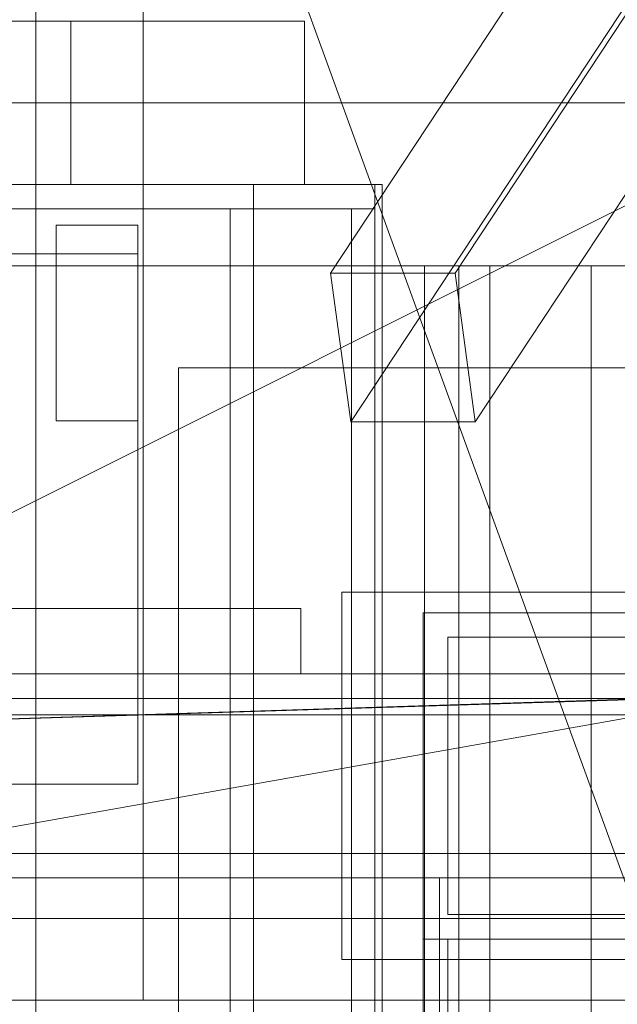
# Model space of a CAD drawing. Header units: millimetres. Extents: x -1970 to 61924, y -58230 to 6847.
# Tile 559 of 656: x 24351 to 24424, y -17791 to -17670. Entities that reach past the tile are written whole.
import ezdxf

# ---------------------------------------------------------------- set-up
doc = ezdxf.new("R2010")
doc.units = ezdxf.units.MM
for name, color, linetype, lineweight in [('COTAS_P', 1, 'Continuous', 0), ('superior_briquetadora', 7, 'Continuous', 0), ('superior_C02', 7, 'Continuous', 0), ('superior_C05', 7, 'Continuous', 0)]:
    doc.layers.add(name, color=color, linetype=linetype, lineweight=lineweight)
doc.dimstyles.new('R19_100', dxfattribs={"dimtxt": 250, "dimasz": 150, "dimexe": 150, "dimexo": 80, "dimgap": 100, "dimtad": 1, "dimtih": 1, "dimtoh": 1, "dimdsep": 46, "dimcen": 0.09, "dimadec": 0, "dimazin": 0, "dimtfac": 1, "dimtdec": 4, "dimtofl": 0, "dimtmove": 0, "dimatfit": 3, "dimfxl": 1, "dimtolj": 1, "dimtzin": 0, "dimarcsym": 0})

# ---------------------------------------------------------------- blocks, each defined once
blk = doc.blocks.new('DIM_R26_29')
at = {"layer": 'COTAS_P'}
for p, q in [((24250.07, -17080), (24400.07, -17035)), ((26750.07, -17080), (26600.07, -17035)), ((24250.07, -17980), (24250.07, -17080)), ((24250.07, -17080), (26750.07, -17080)), ((24250.07, -17080), (24400.07, -17125)), ((26750.07, -17080), (26600.07, -17125)), ((26750.07, -17980), (26750.07, -17080))]:
    blk.add_line(p, q, dxfattribs=at)
blk.add_text('2500 P', height=250, dxfattribs=at).set_placement((25500.07, -16980))

msp = doc.modelspace()

# ---------------------------------------------------------------- linework, layer by layer
at = {"layer": 'superior_briquetadora'}
for p, q in [((24352.567, -17250), (24352.567, -17800)), ((24365.729, -17790), (24365.729, -17548)), ((25470.067, -17570), (24230.067, -17790)), ((24230.067, -17790), (24670.067, -17570)), ((24350.067, -17570), (24430.067, -17790)), ((25950.067, -17680), (23750.067, -17680)), ((24150.067, -17680), (25950.067, -17680)), ((24150.067, -17680), (25800.067, -17680)), ((25830.067, -17790), (23870.067, -17790)), ((23954.067, -17790), (25456.734, -17790)), ((24230.067, -17790), (24670.067, -17790)), ((24230.067, -17790), (25470.067, -17790)), ((24230.067, -17790), (25456.734, -17790)), ((24351.118, -17790), (24348.621, -17790)), ((24354.955, -17790), (24349.804, -17790)), ((24350.067, -17790), (24629.579, -17790)), ((24628.488, -17790), (24350.067, -17790)), ((24350.067, -17790), (24670.067, -17790)), ((24634.558, -17790), (24350.067, -17790)), ((24430.067, -17790), (24350.067, -17790)), ((24632.629, -17790), (24350.067, -17790)), ((24630.964, -17790), (24350.067, -17790)), ((24354.727, -17790), (24351.118, -17790)), ((24358.732, -17790), (24354.727, -17790)), ((24363.345, -17790), (24354.955, -17790)), ((24362.341, -17790), (24358.732, -17790)), ((24364.838, -17790), (24362.341, -17790)), ((24374.689, -17790), (24363.345, -17790)), ((24365.729, -17790), (24364.838, -17790)), ((24388.599, -17790), (24374.689, -17790)), ((24404.602, -17790), (24388.599, -17790)), ((24422.154, -17790), (24404.602, -17790)), ((24440.656, -17790), (24422.154, -17790))]:
    msp.add_line(p, q, dxfattribs=at)
at = {"layer": 'superior_C02'}
for p, q in [((24481.114, -17560.886), (24388.718, -17700.886)), ((24403.991, -17700.886), (24496.387, -17560.886)), ((24483.568, -17579.114), (24391.172, -17719.114)), ((24498.841, -17579.114), (24406.445, -17719.114)), ((24356.858, -17670), (24315.131, -17670)), ((24385.495, -17670), (24343.767, -17670)), ((24356.858, -17690), (24356.858, -17670)), ((24356.858, -17670), (24385.495, -17670)), ((24385.495, -17670), (24385.495, -17690)), ((24379.243, -17690), (23959.241, -17690)), ((24394.146, -17690), (23974.144, -17690)), ((23975.038, -17690), (24395.04, -17690)), ((24315.131, -17690), (24356.858, -17690)), ((24385.495, -17690), (24343.767, -17690)), ((24385.495, -17690), (24356.858, -17690)), ((24379.243, -17693), (24379.243, -17690)), ((24394.146, -17690), (24379.243, -17690)), ((24394.146, -18310), (24394.146, -17690)), ((24395.04, -17690), (24394.146, -17690)), ((24394.146, -17690), (24394.146, -17693)), ((24395.04, -17690), (24395.04, -18310)), ((23959.241, -17693), (24379.243, -17693)), ((24394.146, -17693), (23974.144, -17693)), ((24379.243, -17693), (24376.38, -17693)), ((24376.38, -17693), (24376.38, -18307)), ((24391.282, -17693), (24376.38, -17693)), ((24394.146, -17693), (24379.243, -17693)), ((24379.243, -18307), (24379.243, -17693)), ((24391.282, -18307), (24391.282, -17693)), ((24391.282, -17693), (24394.146, -17693)), ((24394.146, -17693), (24394.146, -18307)), ((24868.001, -17700), (24333.453, -17700)), ((24340.905, -17700), (24875.452, -17700)), ((24403.991, -17700.886), (24388.718, -17700.886)), ((24388.718, -17700.886), (24391.172, -17719.114)), ((24408.249, -17700), (24400.218, -17700)), ((24400.218, -17700), (24404.443, -17700)), ((24400.218, -17700), (24400.218, -18300)), ((24406.445, -17719.114), (24403.991, -17700.886)), ((24404.443, -17700), (24420.637, -17700)), ((24404.443, -17700), (24404.443, -18300)), ((24427.989, -17700), (24408.249, -17700)), ((24408.249, -17700), (24408.249, -18300)), ((24420.637, -17700), (24447.696, -17700)), ((24420.637, -17700), (24420.637, -18300)), ((24391.172, -17719.114), (24406.445, -17719.114)), ((15575.415, -17750), (24634.01, -17750)), ((24635.508, -17750), (15576.913, -17750)), ((23830.921, -17771.702), (24524.933, -17750)), ((24526.711, -17750), (23832.7, -17771.702))]:
    msp.add_line(p, q, dxfattribs=at)
at = {"layer": 'superior_C05'}
for p, q in [((24355.067, -17719), (24355.067, -17695)), ((24355.067, -17695), (24365.067, -17695)), ((24365.067, -17719), (24365.067, -17695)), ((24135.067, -17698.5), (24365.067, -17698.5)), ((24365.067, -17763.5), (24365.067, -17698.5)), ((24355.067, -17701.914), (24355.067, -17701.902)), ((24355.067, -17701.914), (24355.067, -17701.94)), ((24355.067, -17701.94), (24355.067, -17701.977)), ((24355.067, -17701.977), (24355.067, -17702.028)), ((24355.067, -17702.091), (24355.067, -17702.028)), ((24355.067, -17702.166), (24355.067, -17702.091)), ((24355.067, -17702.253), (24355.067, -17702.166)), ((24355.067, -17702.351), (24355.067, -17702.253)), ((24365.067, -17701.914), (24365.067, -17701.902)), ((24365.067, -17701.94), (24365.067, -17701.914)), ((24365.067, -17701.977), (24365.067, -17701.94)), ((24365.067, -17702.028), (24365.067, -17701.977)), ((24365.067, -17702.091), (24365.067, -17702.028)), ((24365.067, -17702.166), (24365.067, -17702.091)), ((24365.067, -17702.253), (24365.067, -17702.166)), ((24365.067, -17702.351), (24365.067, -17702.253)), ((24355.067, -17702.462), (24355.067, -17702.351)), ((24355.067, -17702.583), (24355.067, -17702.462)), ((24355.067, -17702.716), (24355.067, -17702.583)), ((24355.067, -17702.859), (24355.067, -17702.716)), ((24355.067, -17703.013), (24355.067, -17702.859)), ((24355.067, -17703.176), (24355.067, -17703.013)), ((24355.067, -17703.349), (24355.067, -17703.176)), ((24355.067, -17703.531), (24355.067, -17703.349)), ((24365.067, -17702.462), (24365.067, -17702.351)), ((24365.067, -17702.583), (24365.067, -17702.462)), ((24365.067, -17702.716), (24365.067, -17702.583)), ((24365.067, -17702.859), (24365.067, -17702.716)), ((24365.067, -17703.013), (24365.067, -17702.859)), ((24365.067, -17703.176), (24365.067, -17703.013)), ((24365.067, -17703.349), (24365.067, -17703.176)), ((24365.067, -17703.531), (24365.067, -17703.349)), ((24355.067, -17703.722), (24355.067, -17703.531)), ((24355.067, -17703.921), (24355.067, -17703.722)), ((24355.067, -17704.127), (24355.067, -17703.921)), ((24355.067, -17704.341), (24355.067, -17704.127)), ((24355.067, -17704.561), (24355.067, -17704.341)), ((24355.067, -17704.787), (24355.067, -17704.561)), ((24365.067, -17703.722), (24365.067, -17703.531)), ((24365.067, -17703.921), (24365.067, -17703.722)), ((24365.067, -17704.127), (24365.067, -17703.921)), ((24365.067, -17704.341), (24365.067, -17704.127)), ((24365.067, -17704.561), (24365.067, -17704.341)), ((24365.067, -17704.787), (24365.067, -17704.561)), ((24355.067, -17705.019), (24355.067, -17704.787)), ((24355.067, -17705.256), (24355.067, -17705.019)), ((24355.067, -17705.497), (24355.067, -17705.256)), ((24355.067, -17705.742), (24355.067, -17705.497)), ((24355.067, -17705.989), (24355.067, -17705.742)), ((24365.067, -17705.019), (24365.067, -17704.787)), ((24365.067, -17705.256), (24365.067, -17705.019)), ((24365.067, -17705.497), (24365.067, -17705.256)), ((24365.067, -17705.742), (24365.067, -17705.497)), ((24365.067, -17705.989), (24365.067, -17705.742)), ((24355.067, -17706.24), (24355.067, -17705.989)), ((24355.067, -17706.492), (24355.067, -17706.24)), ((24355.067, -17706.746), (24355.067, -17706.492)), ((24355.067, -17707), (24355.067, -17706.746)), ((24355.067, -17707.254), (24355.067, -17707)), ((24365.067, -17706.24), (24365.067, -17705.989)), ((24365.067, -17706.492), (24365.067, -17706.24)), ((24365.067, -17706.746), (24365.067, -17706.492)), ((24365.067, -17707), (24365.067, -17706.746)), ((24365.067, -17707), (24365.067, -17707.254)), ((24355.067, -17707.508), (24355.067, -17707.254)), ((24355.067, -17707.76), (24355.067, -17707.508)), ((24355.067, -17708.011), (24355.067, -17707.76)), ((24355.067, -17708.258), (24355.067, -17708.011)), ((24355.067, -17708.503), (24355.067, -17708.258)), ((24365.067, -17707.254), (24365.067, -17707.508)), ((24365.067, -17707.508), (24365.067, -17707.76)), ((24365.067, -17707.76), (24365.067, -17708.011)), ((24365.067, -17708.011), (24365.067, -17708.258)), ((24365.067, -17708.258), (24365.067, -17708.503)), ((24355.067, -17708.744), (24355.067, -17708.503)), ((24355.067, -17708.981), (24355.067, -17708.744)), ((24355.067, -17709.213), (24355.067, -17708.981)), ((24355.067, -17709.439), (24355.067, -17709.213)), ((24355.067, -17709.659), (24355.067, -17709.439)), ((24365.067, -17708.503), (24365.067, -17708.744)), ((24365.067, -17708.744), (24365.067, -17708.981)), ((24365.067, -17708.981), (24365.067, -17709.213)), ((24365.067, -17709.213), (24365.067, -17709.439)), ((24365.067, -17709.439), (24365.067, -17709.659)), ((24355.067, -17709.873), (24355.067, -17709.659)), ((24355.067, -17710.079), (24355.067, -17709.873)), ((24355.067, -17710.278), (24355.067, -17710.079)), ((24355.067, -17710.469), (24355.067, -17710.278)), ((24355.067, -17710.651), (24355.067, -17710.469)), ((24355.067, -17710.824), (24355.067, -17710.651)), ((24365.067, -17709.659), (24365.067, -17709.873)), ((24365.067, -17709.873), (24365.067, -17710.079)), ((24365.067, -17710.079), (24365.067, -17710.278)), ((24365.067, -17710.278), (24365.067, -17710.469)), ((24365.067, -17710.469), (24365.067, -17710.651)), ((24365.067, -17710.651), (24365.067, -17710.824)), ((24355.067, -17710.987), (24355.067, -17710.824)), ((24355.067, -17711.141), (24355.067, -17710.987)), ((24355.067, -17711.284), (24355.067, -17711.141)), ((24355.067, -17711.417), (24355.067, -17711.284)), ((24355.067, -17711.538), (24355.067, -17711.417)), ((24355.067, -17711.538), (24355.067, -17711.649)), ((24355.067, -17711.649), (24355.067, -17711.747)), ((24355.067, -17711.747), (24355.067, -17711.834)), ((24355.067, -17711.834), (24355.067, -17711.909)), ((24355.067, -17711.909), (24355.067, -17711.972)), ((24365.067, -17710.824), (24365.067, -17710.987)), ((24365.067, -17710.987), (24365.067, -17711.141)), ((24365.067, -17711.141), (24365.067, -17711.284)), ((24365.067, -17711.284), (24365.067, -17711.417)), ((24365.067, -17711.417), (24365.067, -17711.538)), ((24365.067, -17711.538), (24365.067, -17711.649)), ((24365.067, -17711.649), (24365.067, -17711.747)), ((24365.067, -17711.747), (24365.067, -17711.834)), ((24365.067, -17711.834), (24365.067, -17711.909)), ((24365.067, -17711.909), (24365.067, -17711.972)), ((24355.067, -17711.972), (24355.067, -17712.023)), ((24355.067, -17712.023), (24355.067, -17712.06)), ((24355.067, -17712.06), (24355.067, -17712.086)), ((24355.067, -17712.086), (24355.067, -17712.098)), ((24365.067, -17711.972), (24365.067, -17712.023)), ((24365.067, -17712.023), (24365.067, -17712.06)), ((24365.067, -17712.06), (24365.067, -17712.086)), ((24365.067, -17712.086), (24365.067, -17712.098)), ((24370.067, -17812.5), (24370.067, -17712.5)), ((24370.067, -17712.5), (24470.067, -17712.5)), ((24355.067, -17719), (24365.067, -17719)), ((24390.067, -17785), (24390.067, -17740)), ((24390.067, -17740), (24450.067, -17740)), ((24325.067, -17742), (24385.067, -17742)), ((24365.067, -17750), (24365.067, -17742)), ((24365.067, -17742), (24385.067, -17742)), ((24385.067, -17750), (24385.067, -17742)), ((24400.067, -17782.5), (24400.067, -17742.5)), ((24400.067, -17742.5), (24440.067, -17742.5)), ((24403.067, -17779.5), (24403.067, -17745.5)), ((24403.067, -17745.5), (24437.067, -17745.5)), ((24310.067, -17750), (26690.067, -17750)), ((24325.067, -17750), (24385.067, -17750)), ((24365.067, -17750), (24385.067, -17750)), ((24310.067, -17753), (26690.067, -17753)), ((24300.067, -17755), (26700.067, -17755)), ((24300.067, -17755), (24899.317, -17755)), ((24310.067, -17755), (26690.067, -17755)), ((24135.067, -17763.5), (24365.067, -17763.5)), ((24310.067, -17772), (26690.067, -17772)), ((24310.067, -17775), (26690.067, -17775)), ((24400.067, -18185), (24400.067, -17775)), ((24400.067, -17775), (24440.067, -17775)), ((24402.067, -17775), (24438.067, -17775)), ((24402.067, -18185), (24402.067, -17775)), ((24437.067, -17779.5), (24403.067, -17779.5)), ((24250.067, -17780), (26750.067, -17780)), ((24400.067, -17782.5), (24440.067, -17782.5)), ((24400.067, -18177.5), (24400.067, -17782.5)), ((24403.067, -17782.5), (24437.067, -17782.5)), ((24403.067, -18177.5), (24403.067, -17782.5)), ((24390.067, -17785), (24450.067, -17785))]:
    msp.add_line(p, q, dxfattribs=at)

# ---------------------------------------------------------------- dimensions: what is measured, and where the dimension line sits
at = {"layer": 'COTAS_P'}
dim = msp.add_aligned_dim(p1=(24250.067, -17980), p2=(26750.067, -17980), distance=900, text='<> P', dimstyle='R19_100', dxfattribs=at)
dim.commit()
dim.dimension.update_dxf_attribs({"geometry": 'DIM_R26_29', "text_midpoint": (25500.067, -17080)})

doc.saveas('drawing.dxf')
